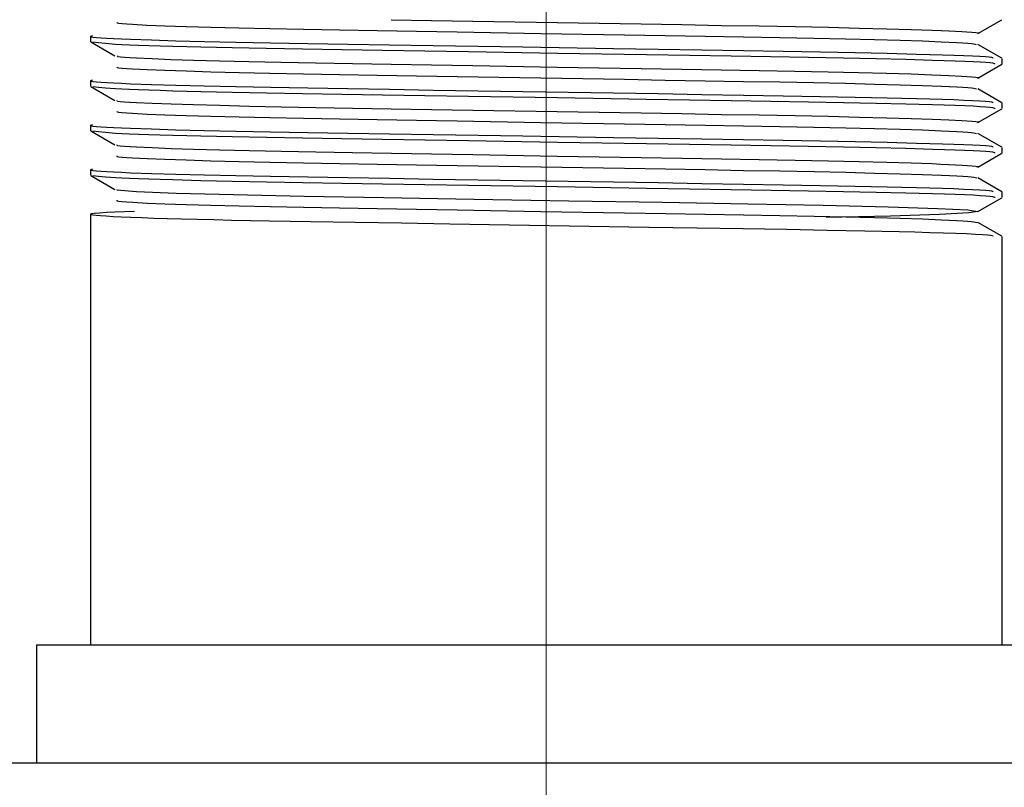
# Model space of a CAD drawing. Header units: millimetres. Extents: x 262469 to 275208, y -32539 to 9411.
# Tile 348 of 428: x 269106.18 to 269112.46, y -13217.58 to -13212.69. Entities that reach past the tile are written whole.
import ezdxf

# ---------------------------------------------------------------- set-up
doc = ezdxf.new("R2010")
doc.units = ezdxf.units.MM
doc.header["$LTSCALE"] = 100
doc.layers.add('$ IE_TELETECHNIKA', color=5, linetype='Continuous', lineweight=30)

msp = doc.modelspace()

# ---------------------------------------------------------------- linework, layer by layer
at = {"layer": '$ IE_TELETECHNIKA', "color": 7, "linetype": 'Continuous', "lineweight": 5, "ltscale": 20.32}
for p, q in [((269109.5395, -13207.6088), (269109.5395, -13216.6713)), ((269109.5395, -13216.6713), (269109.5395, -13218.6713))]:
    msp.add_line(p, q, dxfattribs=at)
at = {"layer": '$ IE_TELETECHNIKA', "color": 7, "linetype": 'Continuous'}
for p, q in [((269112.2914, -13212.7755), (269112.4449, -13212.6869)), ((269106.6333, -13212.7922), (269106.6333, -13212.8276)), ((269106.6342, -13212.8286), (269106.7877, -13212.9173)), ((269112.4449, -13212.9329), (269112.2914, -13212.8442)), ((269112.2914, -13213.059), (269112.4449, -13212.9704)), ((269112.4458, -13212.9693), (269112.4458, -13212.9338)), ((269106.6333, -13213.0756), (269106.6333, -13213.1111)), ((269106.6342, -13213.1121), (269106.7877, -13213.2008)), ((269112.4449, -13213.2163), (269112.2914, -13213.1277)), ((269112.4458, -13213.2527), (269112.4458, -13213.2173)), ((269112.2914, -13213.3425), (269112.4449, -13213.2538)), ((269106.6333, -13213.3591), (269106.6333, -13213.3946)), ((269106.6342, -13213.3956), (269106.7877, -13213.4842)), ((269112.4449, -13213.4998), (269112.2914, -13213.4112)), ((269112.2914, -13213.626), (269112.4449, -13213.5373)), ((269112.4458, -13213.5362), (269112.4458, -13213.5008)), ((269106.6333, -13213.6426), (269106.6333, -13213.678)), ((269106.6342, -13213.6791), (269106.7876, -13213.7677)), ((269112.4449, -13213.7833), (269112.2914, -13213.6947)), ((269112.4458, -13213.8197), (269112.4458, -13213.7843)), ((269112.2914, -13213.9095), (269112.4449, -13213.8208)), ((269106.6333, -13213.9261), (269106.6333, -13216.6713)), ((269112.4449, -13214.0668), (269112.2914, -13213.9781)), ((269112.4458, -13216.6713), (269112.4458, -13214.0677)), ((269106.2895, -13216.6713), (269106.2895, -13217.4213)), ((269112.7895, -13216.6713), (269106.2895, -13216.6713)), ((269059.5395, -13217.4213), (269199.5395, -13217.4213))]:
    msp.add_line(p, q, dxfattribs=at)
for points in [[(269106.801, -13212.7036), (269106.8035, -13212.7077), (269106.8144, -13212.7098), (269106.835, -13212.7119), (269106.8643, -13212.7141), (269106.9012, -13212.7163), (269106.9933, -13212.7209), (269107.1069, -13212.7254), (269107.2427, -13212.73), (269107.4011, -13212.7346), (269107.58, -13212.7391), (269107.7774, -13212.7435), (269107.9913, -13212.7477), (269108.2199, -13212.7518), (269108.4611, -13212.756), (269108.7125, -13212.7602), (269108.9717, -13212.7647), (269109.5038, -13212.7738), (269110.0373, -13212.783), (269110.2982, -13212.7875), (269110.5519, -13212.7918), (269110.796, -13212.796), (269111.0282, -13212.8001), (269111.2462, -13212.8043), (269111.4483, -13212.8086), (269111.6322, -13212.813), (269111.7959, -13212.8176), (269111.938, -13212.8222), (269112.0585, -13212.8268), (269112.1569, -13212.8314), (269112.1961, -13212.8336), (269112.2275, -13212.8358), (269112.2503, -13212.838), (269112.2651, -13212.8401), (269112.2811, -13212.8442)], [(269108.5506, -13212.6866), (269108.8071, -13212.691), (269109.0706, -13212.6955), (269109.6087, -13212.7048), (269110.1441, -13212.714), (269110.4043, -13212.7184), (269110.6562, -13212.7227), (269110.8974, -13212.7269), (269111.1255, -13212.731), (269111.3383, -13212.7353), (269111.5336, -13212.7397), (269111.71, -13212.7443), (269111.8661, -13212.7489), (269111.9994, -13212.7535), (269112.0566, -13212.7558), (269112.107, -13212.7582), (269112.1899, -13212.7627), (269112.2535, -13212.7671), (269112.2782, -13212.7692), (269112.2948, -13212.7713), (269112.2999, -13212.7733), (269112.2903, -13212.7755)], [(269106.6462, -13212.7889), (269106.6325, -13212.7931), (269106.6371, -13212.7953), (269106.6502, -13212.7974), (269106.6714, -13212.7996), (269106.7004, -13212.8018), (269106.7369, -13212.8041), (269106.7806, -13212.8064), (269106.8312, -13212.8087), (269106.8883, -13212.811), (269107.0213, -13212.8157), (269107.1782, -13212.8204), (269107.3578, -13212.8251), (269107.559, -13212.8296), (269107.7803, -13212.834), (269108.0194, -13212.8382), (269108.2737, -13212.8425), (269108.5406, -13212.8468), (269108.8174, -13212.8513), (269109.3897, -13212.8606), (269109.9685, -13212.87), (269110.2531, -13212.8745), (269110.5304, -13212.879), (269110.7971, -13212.8834), (269111.0501, -13212.8878), (269111.2877, -13212.8921), (269111.5092, -13212.8964), (269111.7137, -13212.9009), (269111.9005, -13212.9055), (269111.9861, -13212.9078), (269112.0655, -13212.9102), (269112.1377, -13212.9126), (269112.2021, -13212.9149), (269112.2577, -13212.9173), (269112.3036, -13212.9196), (269112.3392, -13212.9219), (269112.3636, -13212.9241), (269112.3783, -13212.9263), (269112.3856, -13212.9284), (269112.3879, -13212.9327)], [(269106.648, -13212.8287), (269106.6843, -13212.833), (269106.7295, -13212.8373), (269106.7926, -13212.8417), (269106.8335, -13212.844), (269106.8823, -13212.8462), (269106.9395, -13212.8485), (269107.0048, -13212.8508), (269107.0776, -13212.8532), (269107.1574, -13212.8555), (269107.336, -13212.8601), (269107.5363, -13212.8646), (269107.7543, -13212.8689), (269107.9878, -13212.8731), (269108.2352, -13212.8773), (269108.4948, -13212.8815), (269108.7648, -13212.8859), (269109.0429, -13212.8904), (269109.6116, -13212.8997), (269110.1779, -13212.9087), (269110.4529, -13212.9132), (269110.7186, -13212.9175), (269110.9721, -13212.9218), (269111.2113, -13212.9261), (269111.4349, -13212.9304), (269111.642, -13212.9347), (269111.8316, -13212.9392), (269112.0015, -13212.9437), (269112.0775, -13212.9461), (269112.1468, -13212.9484), (269112.2085, -13212.9507), (269112.2621, -13212.953), (269112.3068, -13212.9553), (269112.3421, -13212.9576), (269112.3674, -13212.9598), (269112.3839, -13212.9619), (269112.3973, -13212.9661), (269112.3966, -13212.9703)], [(269106.8026, -13212.9173), (269106.8076, -13212.9214), (269106.8236, -13212.9236), (269106.8496, -13212.9258), (269106.8842, -13212.928), (269106.9259, -13212.9303), (269107.0254, -13212.9348), (269107.1462, -13212.9395), (269107.2901, -13212.9441), (269107.4565, -13212.9487), (269107.6431, -13212.9532), (269107.8477, -13212.9576), (269108.0685, -13212.9618), (269108.3034, -13212.9659), (269108.5503, -13212.9701), (269108.8068, -13212.9745), (269109.0702, -13212.979), (269109.6082, -13212.9882), (269110.1435, -13212.9974), (269110.4036, -13213.0019), (269110.6555, -13213.0062), (269110.8967, -13213.0104), (269111.1248, -13213.0145), (269111.3376, -13213.0187), (269111.5329, -13213.0232), (269111.7094, -13213.0277), (269111.8655, -13213.0324), (269111.9988, -13213.037), (269112.0559, -13213.0393), (269112.1065, -13213.0416), (269112.1897, -13213.0462), (269112.2537, -13213.0505), (269112.2783, -13213.0526), (269112.2944, -13213.0547), (269112.2989, -13213.0568), (269112.2888, -13213.0589)], [(269106.8014, -13212.9871), (269106.8028, -13212.9911), (269106.8139, -13212.9932), (269106.8347, -13212.9954), (269106.8643, -13212.9976), (269106.9014, -13212.9998), (269106.9935, -13213.0043), (269107.1069, -13213.0089), (269107.2427, -13213.0135), (269107.4011, -13213.0181), (269107.5801, -13213.0226), (269107.7775, -13213.027), (269107.9914, -13213.0312), (269108.22, -13213.0353), (269108.4612, -13213.0394), (269108.7126, -13213.0437), (269108.9718, -13213.0482), (269109.5039, -13213.0573), (269110.0374, -13213.0665), (269110.2983, -13213.071), (269110.5521, -13213.0753), (269110.7962, -13213.0795), (269111.0283, -13213.0836), (269111.2464, -13213.0877), (269111.4484, -13213.0921), (269111.6324, -13213.0965), (269111.796, -13213.1011), (269111.9381, -13213.1057), (269112.0587, -13213.1103), (269112.1569, -13213.1149), (269112.196, -13213.1171), (269112.2272, -13213.1193), (269112.2499, -13213.1214), (269112.2649, -13213.1236), (269112.2821, -13213.1277)], [(269106.6462, -13213.0724), (269106.6325, -13213.0766), (269106.6371, -13213.0787), (269106.6502, -13213.0809), (269106.6714, -13213.0831), (269106.7004, -13213.0853), (269106.7369, -13213.0876), (269106.7806, -13213.0898), (269106.8312, -13213.0921), (269106.8883, -13213.0945), (269107.0213, -13213.0992), (269107.1782, -13213.1039), (269107.3578, -13213.1086), (269107.559, -13213.1131), (269107.7803, -13213.1175), (269108.0194, -13213.1217), (269108.2737, -13213.126), (269108.5406, -13213.1303), (269108.8173, -13213.1348), (269109.3896, -13213.1441), (269109.9685, -13213.1534), (269110.2531, -13213.158), (269110.5304, -13213.1625), (269110.7971, -13213.1669), (269111.0501, -13213.1712), (269111.2877, -13213.1756), (269111.5092, -13213.1799), (269111.7137, -13213.1844), (269111.9005, -13213.189), (269111.9861, -13213.1913), (269112.0654, -13213.1937), (269112.1377, -13213.1961), (269112.2021, -13213.1984), (269112.2577, -13213.2008), (269112.3036, -13213.2031), (269112.3392, -13213.2054), (269112.3636, -13213.2076), (269112.3783, -13213.2098), (269112.3856, -13213.2119), (269112.3879, -13213.2162)], [(269106.6481, -13213.1122), (269106.6844, -13213.1165), (269106.7296, -13213.1208), (269106.7926, -13213.1252), (269106.8336, -13213.1274), (269106.8824, -13213.1297), (269106.9396, -13213.132), (269107.0049, -13213.1343), (269107.0777, -13213.1366), (269107.1575, -13213.139), (269107.3361, -13213.1436), (269107.5364, -13213.1481), (269107.7545, -13213.1524), (269107.9881, -13213.1566), (269108.2354, -13213.1607), (269108.495, -13213.165), (269108.7651, -13213.1694), (269109.0431, -13213.1739), (269109.6118, -13213.1831), (269110.1781, -13213.1922), (269110.4531, -13213.1967), (269110.7188, -13213.201), (269110.9723, -13213.2053), (269111.2115, -13213.2096), (269111.4351, -13213.2138), (269111.6422, -13213.2182), (269111.8317, -13213.2226), (269112.0016, -13213.2272), (269112.0776, -13213.2296), (269112.1469, -13213.2319), (269112.2086, -13213.2342), (269112.2621, -13213.2365), (269112.3069, -13213.2388), (269112.3421, -13213.2411), (269112.3674, -13213.2433), (269112.3839, -13213.2454), (269112.3973, -13213.2496), (269112.3967, -13213.2538)], [(269106.8024, -13213.2008), (269106.8014, -13213.2028), (269106.8069, -13213.2049), (269106.8233, -13213.2071), (269106.8497, -13213.2093), (269106.8846, -13213.2115), (269106.9264, -13213.2138), (269107.0259, -13213.2183), (269107.1466, -13213.223), (269107.2906, -13213.2276), (269107.4571, -13213.2322), (269107.6438, -13213.2367), (269107.8484, -13213.2411), (269108.0692, -13213.2453), (269108.3043, -13213.2494), (269108.5512, -13213.2536), (269108.8077, -13213.258), (269109.0711, -13213.2625), (269109.6091, -13213.2717), (269110.1444, -13213.2809), (269110.4045, -13213.2854), (269110.6564, -13213.2897), (269110.8975, -13213.2939), (269111.1255, -13213.298), (269111.3383, -13213.3022), (269111.5336, -13213.3067), (269111.71, -13213.3112), (269111.866, -13213.3159), (269111.9991, -13213.3205), (269112.0562, -13213.3228), (269112.1067, -13213.3251), (269112.1902, -13213.3297), (269112.2544, -13213.334), (269112.2786, -13213.3362), (269112.294, -13213.3382), (269112.2977, -13213.3403), (269112.2871, -13213.3424)], [(269106.8016, -13213.2705), (269106.8021, -13213.2746), (269106.8133, -13213.2767), (269106.8345, -13213.2789), (269106.8643, -13213.2811), (269106.9016, -13213.2833), (269106.9936, -13213.2878), (269107.1069, -13213.2924), (269107.2427, -13213.297), (269107.4012, -13213.3016), (269107.5802, -13213.3061), (269107.7775, -13213.3105), (269107.9915, -13213.3147), (269108.2201, -13213.3188), (269108.4613, -13213.3229), (269108.7127, -13213.3272), (269108.9719, -13213.3317), (269109.5041, -13213.3408), (269110.0376, -13213.35), (269110.2985, -13213.3544), (269110.5522, -13213.3588), (269110.7963, -13213.363), (269111.0285, -13213.3671), (269111.2465, -13213.3712), (269111.4486, -13213.3755), (269111.6325, -13213.38), (269111.7961, -13213.3846), (269111.9382, -13213.3892), (269112.0589, -13213.3938), (269112.157, -13213.3983), (269112.1958, -13213.4006), (269112.2269, -13213.4028), (269112.2495, -13213.4049), (269112.2648, -13213.407), (269112.2833, -13213.4112)], [(269106.6462, -13213.3559), (269106.6325, -13213.3601), (269106.6371, -13213.3622), (269106.6502, -13213.3644), (269106.6714, -13213.3666), (269106.7004, -13213.3688), (269106.7369, -13213.371), (269106.7806, -13213.3733), (269106.8312, -13213.3756), (269106.8883, -13213.3779), (269107.0213, -13213.3827), (269107.1782, -13213.3874), (269107.3578, -13213.3921), (269107.559, -13213.3966), (269107.7803, -13213.401), (269108.0194, -13213.4052), (269108.2737, -13213.4094), (269108.5406, -13213.4138), (269108.8174, -13213.4182), (269109.3897, -13213.4276), (269109.9685, -13213.4369), (269110.2531, -13213.4415), (269110.5304, -13213.446), (269110.7971, -13213.4504), (269111.0501, -13213.4547), (269111.2877, -13213.459), (269111.5092, -13213.4634), (269111.7137, -13213.4679), (269111.9005, -13213.4724), (269111.9861, -13213.4748), (269112.0655, -13213.4772), (269112.1377, -13213.4795), (269112.2021, -13213.4819), (269112.2577, -13213.4843), (269112.3036, -13213.4866), (269112.3392, -13213.4889), (269112.3636, -13213.4911), (269112.3783, -13213.4933), (269112.3856, -13213.4954), (269112.3879, -13213.4996)], [(269106.6481, -13213.3957), (269106.6844, -13213.4), (269106.7296, -13213.4043), (269106.7926, -13213.4087), (269106.8336, -13213.4109), (269106.8823, -13213.4132), (269106.9395, -13213.4155), (269107.0048, -13213.4178), (269107.0776, -13213.4201), (269107.1575, -13213.4224), (269107.336, -13213.4271), (269107.5364, -13213.4316), (269107.7544, -13213.4359), (269107.988, -13213.4401), (269108.2353, -13213.4442), (269108.4949, -13213.4485), (269108.765, -13213.4528), (269109.0431, -13213.4574), (269109.6118, -13213.4666), (269110.178, -13213.4757), (269110.4531, -13213.4801), (269110.7188, -13213.4845), (269110.9723, -13213.4888), (269111.2114, -13213.4931), (269111.4351, -13213.4973), (269111.6422, -13213.5017), (269111.8317, -13213.5061), (269112.0016, -13213.5107), (269112.0777, -13213.513), (269112.1469, -13213.5154), (269112.2086, -13213.5177), (269112.2622, -13213.52), (269112.3069, -13213.5223), (269112.3421, -13213.5245), (269112.3674, -13213.5267), (269112.3839, -13213.5289), (269112.3974, -13213.5331), (269112.3967, -13213.5373)], [(269106.8021, -13213.4843), (269106.8005, -13213.4863), (269106.8061, -13213.4884), (269106.8229, -13213.4906), (269106.8498, -13213.4927), (269106.885, -13213.495), (269106.9269, -13213.4973), (269107.0262, -13213.5018), (269107.1468, -13213.5065), (269107.2909, -13213.5111), (269107.4575, -13213.5157), (269107.6442, -13213.5202), (269107.8489, -13213.5245), (269108.0697, -13213.5288), (269108.3048, -13213.5329), (269108.5517, -13213.5371), (269108.8082, -13213.5414), (269109.0717, -13213.546), (269109.6096, -13213.5552), (269110.1449, -13213.5644), (269110.405, -13213.5689), (269110.6569, -13213.5732), (269110.8979, -13213.5774), (269111.126, -13213.5815), (269111.3387, -13213.5857), (269111.534, -13213.5902), (269111.7103, -13213.5947), (269111.8663, -13213.5994), (269111.9993, -13213.604), (269112.0563, -13213.6063), (269112.1068, -13213.6086), (269112.1905, -13213.6131), (269112.2549, -13213.6175), (269112.2787, -13213.6196), (269112.2935, -13213.6217), (269112.2966, -13213.6238), (269112.2856, -13213.6259)], [(269106.8018, -13213.554), (269106.8013, -13213.5581), (269106.8128, -13213.5602), (269106.8343, -13213.5624), (269106.8644, -13213.5646), (269106.9018, -13213.5668), (269106.9937, -13213.5713), (269107.1069, -13213.5759), (269107.2427, -13213.5805), (269107.4012, -13213.5851), (269107.5802, -13213.5896), (269107.7776, -13213.594), (269107.9915, -13213.5982), (269108.2202, -13213.6023), (269108.4614, -13213.6064), (269108.7128, -13213.6107), (269108.9721, -13213.6151), (269109.5042, -13213.6243), (269110.0377, -13213.6334), (269110.2987, -13213.6379), (269110.5524, -13213.6422), (269110.7965, -13213.6465), (269111.0286, -13213.6506), (269111.2467, -13213.6547), (269111.4487, -13213.659), (269111.6326, -13213.6635), (269111.7962, -13213.6681), (269111.9384, -13213.6727), (269112.0591, -13213.6773), (269112.1112, -13213.6796), (269112.157, -13213.6818), (269112.1957, -13213.6841), (269112.2266, -13213.6863), (269112.2491, -13213.6884), (269112.2648, -13213.6905), (269112.2846, -13213.6947)], [(269106.6462, -13213.6394), (269106.6325, -13213.6436), (269106.6371, -13213.6457), (269106.6502, -13213.6479), (269106.6714, -13213.6501), (269106.7004, -13213.6523), (269106.7369, -13213.6545), (269106.7806, -13213.6568), (269106.8312, -13213.6591), (269106.8883, -13213.6614), (269107.0213, -13213.6661), (269107.1782, -13213.6709), (269107.3578, -13213.6755), (269107.559, -13213.6801), (269107.7803, -13213.6844), (269108.0194, -13213.6887), (269108.2737, -13213.6929), (269108.5406, -13213.6972), (269108.8174, -13213.7017), (269109.3896, -13213.7111), (269109.9685, -13213.7204), (269110.2531, -13213.725), (269110.5304, -13213.7294), (269110.7971, -13213.7339), (269111.0501, -13213.7382), (269111.2877, -13213.7425), (269111.5092, -13213.7469), (269111.7137, -13213.7513), (269111.9005, -13213.7559), (269111.9861, -13213.7583), (269112.0654, -13213.7606), (269112.1377, -13213.763), (269112.2021, -13213.7654), (269112.2577, -13213.7677), (269112.3036, -13213.7701), (269112.3392, -13213.7723), (269112.3636, -13213.7746), (269112.3783, -13213.7767), (269112.3856, -13213.7789), (269112.3879, -13213.7831)], [(269106.6481, -13213.6792), (269106.6843, -13213.6835), (269106.7296, -13213.6878), (269106.7926, -13213.6922), (269106.8335, -13213.6944), (269106.8823, -13213.6967), (269106.9395, -13213.699), (269107.0048, -13213.7013), (269107.0776, -13213.7036), (269107.1574, -13213.7059), (269107.336, -13213.7105), (269107.5363, -13213.715), (269107.7544, -13213.7194), (269107.988, -13213.7235), (269108.2353, -13213.7277), (269108.4949, -13213.7319), (269108.765, -13213.7363), (269109.0431, -13213.7409), (269109.6118, -13213.7501), (269110.1781, -13213.7592), (269110.4531, -13213.7636), (269110.7188, -13213.768), (269110.9724, -13213.7723), (269111.2115, -13213.7765), (269111.4351, -13213.7808), (269111.6422, -13213.7851), (269111.8318, -13213.7896), (269112.0017, -13213.7942), (269112.0777, -13213.7965), (269112.1469, -13213.7989), (269112.2086, -13213.8012), (269112.2622, -13213.8035), (269112.3069, -13213.8058), (269112.3422, -13213.808), (269112.3675, -13213.8102), (269112.3839, -13213.8124), (269112.3974, -13213.8166), (269112.3967, -13213.8207)], [(269106.8017, -13213.7677), (269106.8014, -13213.771), (269106.9259, -13213.7807), (269107.1787, -13213.791), (269107.5453, -13213.8013), (269107.9956, -13213.8109), (269108.5037, -13213.8197), (269109.0773, -13213.8296), (269109.6837, -13213.84), (269110.2797, -13213.8502), (269110.8246, -13213.8596), (269111.3046, -13213.8685), (269111.7198, -13213.8785), (269112.0355, -13213.8889), (269112.2282, -13213.899), (269112.2923, -13213.9082), (269112.2334, -13213.9173), (269112.0461, -13213.9274), (269111.7352, -13213.9378), (269111.3235, -13213.9478), (269111.3235, -13213.9478)], [(269106.8018, -13213.8375), (269106.8005, -13213.8416), (269106.8123, -13213.8437), (269106.8341, -13213.8458), (269106.8645, -13213.848), (269106.902, -13213.8503), (269106.9939, -13213.8548), (269107.1069, -13213.8594), (269107.2427, -13213.864), (269107.4013, -13213.8685), (269107.5803, -13213.8731), (269107.7777, -13213.8774), (269107.9916, -13213.8817), (269108.2203, -13213.8858), (269108.4615, -13213.8899), (269108.7129, -13213.8942), (269108.9722, -13213.8986), (269109.5044, -13213.9078), (269110.0379, -13213.9169), (269110.2988, -13213.9214), (269110.5525, -13213.9257), (269110.7966, -13213.9299), (269111.0288, -13213.934), (269111.2469, -13213.9382), (269111.4489, -13213.9425), (269111.6327, -13213.947), (269111.7963, -13213.9516), (269111.9385, -13213.9562), (269112.0593, -13213.9608), (269112.1113, -13213.963), (269112.157, -13213.9653), (269112.1955, -13213.9675), (269112.2262, -13213.9697), (269112.2488, -13213.9719), (269112.2649, -13213.974), (269112.286, -13213.9782)], [(269106.9127, -13213.9082), (269106.7889, -13213.9134), (269106.7346, -13213.9159), (269106.6895, -13213.9184), (269106.6567, -13213.9208), (269106.6385, -13213.9231), (269106.6331, -13213.9254), (269106.6368, -13213.9277), (269106.6485, -13213.9301), (269106.6683, -13213.9325), (269106.6962, -13213.9349), (269106.7323, -13213.9374), (269106.7766, -13213.9399), (269106.8292, -13213.9424), (269106.8902, -13213.945), (269106.9596, -13213.9476), (269107.0369, -13213.9502), (269107.1219, -13213.9528), (269107.2143, -13213.9554), (269107.3137, -13213.958), (269107.4198, -13213.9605), (269107.5323, -13213.963), (269107.775, -13213.9678), (269108.0388, -13213.9725), (269108.3205, -13213.9772), (269108.6168, -13213.982), (269108.9244, -13213.987), (269110.1925, -13214.0075), (269110.4994, -13214.0124), (269110.7939, -13214.0173), (269111.0718, -13214.0221), (269111.3311, -13214.0268), (269111.5705, -13214.0317), (269111.7892, -13214.0366), (269111.8904, -13214.0391), (269111.985, -13214.0417), (269112.0722, -13214.0443), (269112.1506, -13214.0469), (269112.2192, -13214.0496), (269112.2769, -13214.0521), (269112.3225, -13214.0547), (269112.355, -13214.0572), (269112.3747, -13214.0596), (269112.3846, -13214.0619), (269112.3879, -13214.0666)]]:
    msp.add_lwpolyline(points, dxfattribs=at)

doc.saveas('drawing.dxf')
